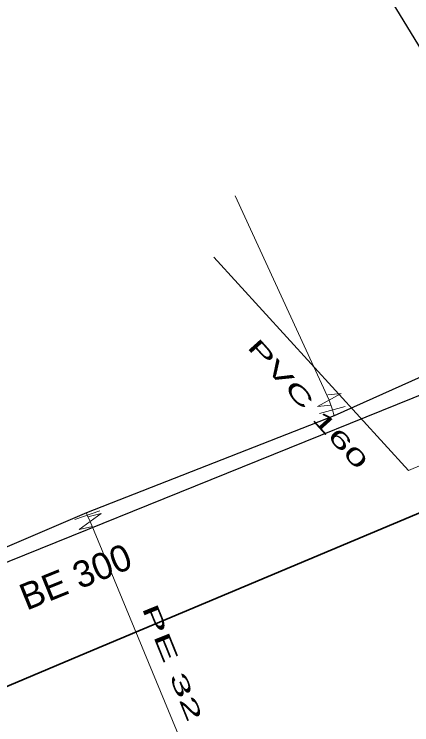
# Model space of a CAD drawing. Extents: x -809028 to -807737, y -990545 to -989489.
# Drawn here: x -808591.57 to -808576.58, y -989992.11 to -989965.3 of the extents above; entities that cross this region are included whole.
import ezdxf

# ---------------------------------------------------------------- set-up
doc = ezdxf.new("R2010")
doc.units = 0
doc.header["$LTSCALE"] = 0.32
for name, color, linetype, lineweight in [('1', 7, 'Continuous', 13), ('11', 7, 'Continuous', 13), ('13', 7, 'Continuous', 13), ('14', 7, 'Continuous', 25), ('17', 7, 'Continuous', 25), ('34', 7, 'Continuous', 13), ('47', 7, 'Continuous', 13)]:
    doc.layers.add(name, color=color, linetype=linetype, lineweight=lineweight)

msp = doc.modelspace()

# ---------------------------------------------------------------- linework, layer by layer
at = {"layer": '11'}
msp.add_lwpolyline([(-808584.044, -989974.464), (-808576.71, -989982.519), (-808569.23, -989979.334)], dxfattribs=at)
at = {"layer": '13'}
for p, q in [((-808579.69, -989979.857), (-808583.238, -989972.153)), ((-808579.572, -989980.227), (-808579.69, -989979.857)), ((-808588.816, -989984.203), (-808588.704, -989984.443))]:
    msp.add_line(p, q, dxfattribs=at)
msp.add_lwpolyline([(-808588.704, -989984.443), (-808584.692, -989994.135), (-808586.295, -989994.949)], dxfattribs=at)
at = {"layer": '14', "lineweight": 13}
for p, q in [((-808579.511, -989980.449), (-808579.572, -989980.227)), ((-808588.848, -989984.113), (-808588.816, -989984.203))]:
    msp.add_line(p, q, dxfattribs=at)
at = {"layer": '14'}
for points in [[(-808584.261, -989952.94), (-808577.742, -989964.137), (-808576.188, -989966.702), (-808569.23, -989979.334)], [(-808603.873, -989990.789), (-808591.761, -989985.934), (-808575.342, -989979.291), (-808574.249, -989978.893)]]:
    msp.add_lwpolyline(points, dxfattribs=at)
at = {"layer": '17', "lineweight": 35}
msp.add_lwpolyline([(-808620.873, -990007.571), (-808617.482, -990003.458), (-808605.335, -989996.355), (-808589.077, -989989.493), (-808570.179, -989981.543), (-808534.115, -989966.436)], dxfattribs=at)
at = {"layer": '17'}
msp.add_lwpolyline([(-808572.108, -989977.136), (-808579.511, -989980.449), (-808588.848, -989984.113), (-808599.937, -989988.868)], dxfattribs=at)
at = {"layer": '34'}
for p, q in [((-808579.09, -989980.094), (-808580.054, -989980.358)), ((-808588.344, -989984.036), (-808589.287, -989984.368))]:
    msp.add_line(p, q, dxfattribs=at)
at = {"layer": '47'}
for p, q in [((-808579.243, -989979.612), (-808579.75, -989979.665)), ((-808588.292, -989984.142), (-808588.789, -989984.26))]:
    msp.add_line(p, q, dxfattribs=at)
for points in [[(-808579.243, -989979.612), (-808580.136, -989980.101), (-808579.629, -989980.048)], [(-808588.292, -989984.142), (-808589.115, -989984.743), (-808588.618, -989984.625)]]:
    msp.add_lwpolyline(points, dxfattribs=at)

# ---------------------------------------------------------------- texts
at = {"layer": '1'}
for s, rotation, width, p in [('PVC 160 ', 312, 1.95, (-808582.818, -989977.875)), ('PE 32 ', 292, 2.15, (-808586.77, -989987.695))]:
    msp.add_text(s, height=0.6, rotation=rotation, dxfattribs=dict(at, width=width)).set_placement(p)
msp.add_text('BE 300', height=1, rotation=22, dxfattribs=at).set_placement((-808591.102, -989987.807))

doc.saveas('drawing.dxf')
